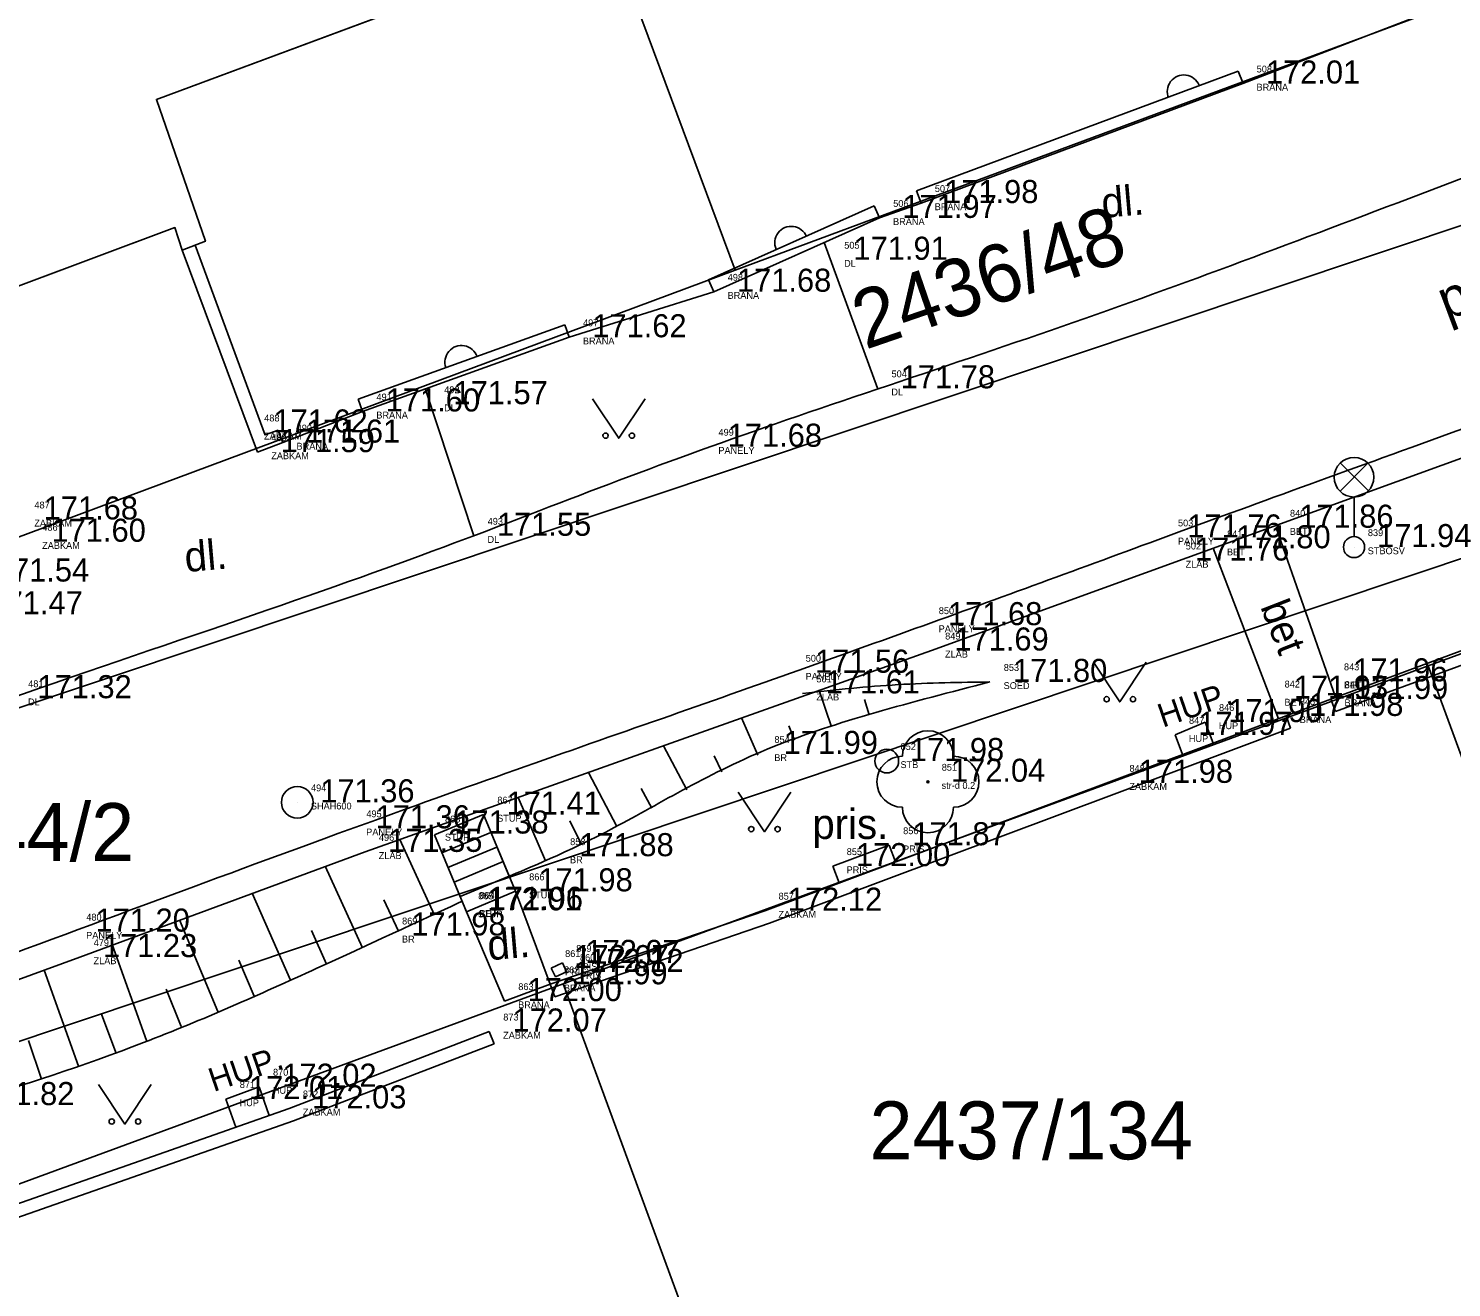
# Model space of a CAD drawing. Extents: x -566117 to -565580, y -1202428 to -1201938.
# Drawn here: x -565856.36 to -565829.36, y -1202036.71 to -1202012.82 of the extents above; entities that cross this region are included whole.
import ezdxf

# ---------------------------------------------------------------- set-up
doc = ezdxf.new("R2010")
doc.units = 0
for name, color, linetype in [('Bod', 7, 'Continuous'), ('BUOVY_NEMĚŘ', 7, 'Continuous'), ('CIZÍ_NADZEM', 7, 'Continuous'), ('Implicitní', 7, 'Continuous'), ('Kanalizace', 7, 'Continuous'), ('Katastr', 7, 'Continuous'), ('Kod', 7, 'Continuous'), ('Oplocení', 7, 'Continuous'), ('POMOC_POPIS', 7, 'Continuous'), ('Výška', 7, 'Continuous'), ('VÝŠKOPIS (Construction)', 7, 'Continuous'), ('ZELEŇ', 7, 'Continuous'), ('ZN_KULTUR', 7, 'Continuous'), ('Zpevněné plohy', 7, 'Continuous'), ('Číslo', 7, 'Continuous')]:
    doc.layers.add(name, color=color, linetype=linetype)

# ---------------------------------------------------------------- blocks, each defined once
blk = doc.blocks.new('A$C69D74C1E')
at = {"layer": 'Katastr'}
for p, q in [((239.78, 57.64), (221.98, 51.03)), ((216.35, 56.26), (211, 54.27)), ((175.76, 31.81), (246.67, 55.53)), ((211, 54.27), (211.93, 51.58)), ((211.35, 51.84), (205.55, 49.67)), ((211.49, 51.41), (211.35, 51.84)), ((211.93, 51.58), (211.49, 51.41)), ((221.98, 51.03), (204.17, 44.4)), ((251.13, 50.7), (149.9, 16.82)), ((251.55, 49.56), (235.13, 43.52)), ((235.13, 43.52), (218.72, 37.49)), ((245.48, 15.39), (235.13, 43.52)), ((218.72, 37.49), (205.59, 32.66)), ((218.72, 37.49), (222.68, 26.7))]:
    blk.add_line(p, q, dxfattribs=at)
blk.add_lwpolyline([(204.53, 97.88), (205.73, 94.66), (221.98, 51.03)], dxfattribs=at)
blk.add_text('2436/48', height=1.1, rotation=19, dxfattribs=at).set_placement((224.451, 49.517))
for s, p in [('2444/2', (206.08, 39.817)), ('2437/134', (224.53, 34.157))]:
    blk.add_text(s, height=1.1, dxfattribs=at).set_placement(p)
blk = doc.blocks.new('6.560')
at = {"layer": 'CIZÍ_NADZEM'}
for p, q in [((-0.528, 2.124), (0.528, 3.18)), ((0.544, 2.13), (-0.512, 3.188)), ((0, 1.9), (0, 0.4))]:
    blk.add_line(p, q, dxfattribs=at)
for centre, radius in [((0, 2.65), 0.75), ((0, 0), 0.4)]:
    blk.add_circle(centre, radius, dxfattribs=at)
blk = doc.blocks.new('6.010')
at = {"layer": 'CIZÍ_NADZEM'}
blk.add_circle((0, -0.001), 0.45, dxfattribs=at)
blk = doc.blocks.new('POINT_DISPLAY')
at = {"layer": 'Implicitní'}
blk.add_line((0, 0), (0, 0), dxfattribs=at)
blk = doc.blocks.new('3$13')
at = {"layer": 'ZELEŇ'}
blk.add_circle((0, 0), 0.02, dxfattribs=at)
for centre, start, end in [((0.000055, 0.484), 0, 179.9999972), ((-0.483945, 0), 90, 269.9999972), ((0.484055, 0), 270, 89.9999972), ((0.000055, -0.484), 180.0000028, 0)]:
    blk.add_arc(centre, 0.484, start, end, dxfattribs=at)
blk.add_blockref('POINT_DISPLAY', (0, 0), dxfattribs=at)
blk = doc.blocks.new('3.140_2')
at = {"layer": 'ZN_KULTUR'}
blk.add_lwpolyline([(-1, 1.5), (0, 0), (1, 1.5)], dxfattribs=at)
for centre in [(-0.5, 0.1), (0.5, 0.1)]:
    blk.add_circle(centre, 0.1, dxfattribs=at)

msp = doc.modelspace()

# ---------------------------------------------------------------- linework, layer by layer
at = {"layer": 'BUOVY_NEMĚŘ'}
msp.add_lwpolyline([(-565853.55, -1201998.93), (-565848.58, -1202012.18), (-565853.93, -1202014.17), (-565853, -1202016.86), (-565853.44, -1202017.03), (-565853.58, -1202016.6), (-565859.38, -1202018.77), (-565865.13, -1202003.26)], close=True, dxfattribs=at)
at = {"layer": 'Implicitní'}
for p, q in [((-565851.867, -1202020.537), (-565851.62, -1202020.447)), ((-565834.6, -1202026.228), (-565834.03, -1202025.985)), ((-565841.095, -1202028.719), (-565840.024, -1202028.322)), ((-565840.024, -1202028.322), (-565839.906, -1202028.637)), ((-565841.095, -1202028.719), (-565840.976, -1202029.037)), ((-565852.611, -1202033.14), (-565851.98, -1202032.904)), ((-565851.98, -1202032.904), (-565851.789, -1202033.448)), ((-565852.611, -1202033.14), (-565852.424, -1202033.672))]:
    msp.add_line(p, q, dxfattribs=at)
at = {"layer": 'Kanalizace'}
msp.add_circle((-565851.259, -1202027.508), 0.3, dxfattribs=at)
at = {"layer": 'Oplocení'}
for p, q in [((-565833.315, -1202013.868), (-565830.028, -1202012.601)), ((-565839.509, -1202015.902), (-565833.402, -1202013.633)), ((-565839.422, -1202016.136), (-565833.315, -1202013.868)), ((-565833.402, -1202013.633), (-565833.312, -1202013.867)), ((-565839.509, -1202015.902), (-565839.422, -1202016.136)), ((-565843.454, -1202017.591), (-565840.314, -1202016.19)), ((-565840.314, -1202016.19), (-565840.212, -1202016.418)), ((-565840.212, -1202016.418), (-565839.422, -1202016.136)), ((-565843.352, -1202017.819), (-565840.212, -1202016.418)), ((-565853.44, -1202017.03), (-565852.011, -1202020.863)), ((-565853.195, -1202016.935), (-565851.866, -1202020.54)), ((-565843.454, -1202017.591), (-565843.352, -1202017.819)), ((-565846.097, -1202018.683), (-565843.352, -1202017.819)), ((-565850.103, -1202019.856), (-565846.183, -1202018.448)), ((-565846.183, -1202018.448), (-565846.097, -1202018.683)), ((-565850.018, -1202020.091), (-565846.097, -1202018.683)), ((-565814.142, -1202019.398), (-565831.558, -1202025.783)), ((-565850.103, -1202019.856), (-565850.018, -1202020.091)), ((-565851.531, -1202020.681), (-565850.018, -1202020.091)), ((-565851.62, -1202020.447), (-565851.534, -1202020.682)), ((-565852.011, -1202020.863), (-565851.531, -1202020.681)), ((-565831.645, -1202025.548), (-565826.993, -1202023.82)), ((-565832.496, -1202025.868), (-565831.645, -1202025.548)), ((-565831.645, -1202025.548), (-565831.558, -1202025.783)), ((-565832.496, -1202025.868), (-565842.387, -1202029.564)), ((-565832.409, -1202026.103), (-565832.496, -1202025.868)), ((-565832.409, -1202026.103), (-565842.3, -1202029.798)), ((-565842.387, -1202029.564), (-565846.458, -1202030.961)), ((-565842.3, -1202029.798), (-565846.371, -1202031.196)), ((-565847.327, -1202031.28), (-565846.458, -1202030.961)), ((-565846.458, -1202030.961), (-565846.371, -1202031.196)), ((-565851.414, -1202033.316), (-565847.614, -1202031.858)), ((-565847.524, -1202032.092), (-565847.614, -1202031.858)), ((-565851.327, -1202033.551), (-565847.524, -1202032.092)), ((-565851.327, -1202033.551), (-565858.785, -1202036.168)), ((-565858.677, -1202035.868), (-565851.414, -1202033.316))]:
    msp.add_line(p, q, dxfattribs=at)
for centre, start, end in [((-565834.436, -1202014.018), 22.2717, 203.3933), ((-565841.884, -1202016.891), 22.2717, 203.3933), ((-565848.143, -1202019.152), 19.0457, 200.1673)]:
    msp.add_arc(centre, 0.313, start, end, dxfattribs=at)
at = {"layer": 'VÝŠKOPIS (Construction)'}
for p, q in [((-565841.12, -1202026.076), (-565841.354, -1202025.384)), ((-565840.406, -1202025.848), (-565840.493, -1202025.558)), ((-565842.52, -1202026.613), (-565842.826, -1202025.907)), ((-565841.826, -1202026.329), (-565841.93, -1202026.055)), ((-565843.869, -1202027.269), (-565844.306, -1202026.433)), ((-565843.2, -1202026.93), (-565843.348, -1202026.627)), ((-565845.196, -1202027.969), (-565845.731, -1202026.94)), ((-565844.532, -1202027.62), (-565844.73, -1202027.248)), ((-565846.547, -1202028.62), (-565847.069, -1202027.416)), ((-565845.865, -1202028.306), (-565846.084, -1202027.857)), ((-565848.653, -1202029.652), (-565849.31, -1202028.213)), ((-565850.02, -1202030.268), (-565850.727, -1202028.72)), ((-565851.388, -1202030.884), (-565852.115, -1202029.232)), ((-565849.338, -1202029.955), (-565849.613, -1202029.358)), ((-565852.765, -1202031.477), (-565853.493, -1202029.74)), ((-565850.702, -1202030.578), (-565850.99, -1202029.937)), ((-565854.118, -1202032.027), (-565854.77, -1202030.208)), ((-565852.075, -1202031.184), (-565852.366, -1202030.505)), ((-565855.406, -1202032.512), (-565856.058, -1202030.693)), ((-565853.459, -1202031.763), (-565853.745, -1202031.054)), ((-565854.702, -1202032.252), (-565854.975, -1202031.53)), ((-565856.114, -1202032.758), (-565856.358, -1202032.03))]:
    msp.add_line(p, q, dxfattribs=at)
at = {"layer": 'Zpevněné plohy'}
for p, q in [((-565840.245, -1202019.651), (-565841.261, -1202016.886)), ((-565847.908, -1202022.45), (-565848.824, -1202019.674)), ((-565839.226, -1202024.627), (-565827.907, -1202020.518)), ((-565831.555, -1202025.515), (-565832.684, -1202022.297)), ((-565833.876, -1202022.687), (-565832.639, -1202025.922)), ((-565849.971, -1202028.448), (-565839.226, -1202024.627)), ((-565834.03, -1202025.985), (-565833.881, -1202026.386)), ((-565834.6, -1202026.228), (-565834.46, -1202026.602)), ((-565848.655, -1202028.127), (-565847.725, -1202027.74)), ((-565847.119, -1202029.196), (-565847.725, -1202027.74)), ((-565848.049, -1202029.583), (-565848.655, -1202028.127)), ((-565847.584, -1202028.079), (-565848.514, -1202028.466)), ((-565855.383, -1202030.445), (-565849.971, -1202028.448)), ((-565847.468, -1202028.356), (-565848.398, -1202028.743)), ((-565847.238, -1202028.91), (-565847.445, -1202028.41)), ((-565847.353, -1202028.633), (-565848.283, -1202029.02)), ((-565847.238, -1202028.91), (-565848.168, -1202029.297)), ((-565847.119, -1202029.196), (-565848.049, -1202029.583)), ((-565847.119, -1202029.196), (-565846.458, -1202030.961)), ((-565848.049, -1202029.583), (-565847.327, -1202031.28)), ((-565865.482, -1202034.146), (-565855.383, -1202030.445)), ((-565846.437, -1202030.654), (-565846.227, -1202030.555)), ((-565846.227, -1202030.555), (-565846.148, -1202030.723)), ((-565846.437, -1202030.654), (-565846.358, -1202030.822)), ((-565846.358, -1202030.822), (-565846.148, -1202030.723))]:
    msp.add_line(p, q, dxfattribs=at)
for points in [[(-566046.233, -1202095.491), (-566045.931, -1202095.393), (-566043.978, -1202094.752), (-566040.389, -1202093.195), (-566035.531, -1202091.756), (-566028.975, -1202089.449), (-566022.404, -1202086.74), (-566013.877, -1202083.764), (-566006.988, -1202080.967), (-565999.231, -1202078.336), (-565993.39, -1202076.098), (-565982.391, -1202071.759), (-565967.94, -1202066.641), (-565949.498, -1202059.811), (-565935.388, -1202054.572), (-565926.049, -1202051.077), (-565917.958, -1202048.181), (-565909.827, -1202045.163), (-565898.95, -1202041.321), (-565888.732, -1202037.388), (-565879.759, -1202034.036), (-565869.081, -1202030.224), (-565859.242, -1202026.317), (-565849.297, -1202023.069), (-565843.932, -1202020.848), (-565836.631, -1202018.501), (-565830.04, -1202016.01), (-565822.89, -1202013.251), (-565816.476, -1202011.009), (-565808.989, -1202007.913), (-565802.143, -1202004.887), (-565798.059, -1202002.759), (-565793.947, -1202000.116), (-565789.34, -1201997.072), (-565785.134, -1201994.185), (-565781.539, -1201991.969), (-565778.045, -1201989.73), (-565773.319, -1201986.775), (-565768.281, -1201983.714), (-565761.544, -1201979.725), (-565754.374, -1201977.005), (-565748.201, -1201974.518), (-565743.713, -1201972.786), (-565741.115, -1201971.759), (-565739.444, -1201971.098)], [(-565976.764, -1202074.599), (-565975.068, -1202073.996), (-565970.908, -1202072.515), (-565960.65, -1202068.538), (-565946.466, -1202063.528), (-565932.832, -1202058.326), (-565923.028, -1202054.759), (-565915.71, -1202052.273), (-565903.782, -1202047.572), (-565889.735, -1202042.655), (-565875.782, -1202037.425), (-565865.226, -1202033.562), (-565857.124, -1202030.559), (-565849.222, -1202027.615), (-565843.807, -1202025.74), (-565838.67, -1202023.909), (-565834.175, -1202022.242), (-565830.509, -1202020.913), (-565828.358, -1202020.134)], [(-565847.238, -1202028.91), (-565846.938, -1202028.787), (-565845.303, -1202028.111), (-565842.484, -1202026.349), (-565839.596, -1202025.605), (-565838.115, -1202025.224)], [(-565838.115, -1202025.224), (-565838.672, -1202025.231), (-565839.86, -1202025.247), (-565841.042, -1202025.374), (-565841.67, -1202025.441)], [(-565860.273, -1202033.863), (-565859.413, -1202033.687), (-565857.722, -1202033.297), (-565854.096, -1202032.103), (-565850.945, -1202030.693), (-565848.598, -1202029.603), (-565848.131, -1202029.386)]]:
    msp.add_open_spline(points, degree=3, dxfattribs=at)

# ---------------------------------------------------------------- block references
at = {"layer": 'Bod'}
for p in [(-565833.315, -1202013.868), (-565839.422, -1202016.136), (-565840.212, -1202016.418), (-565841.142, -1202017.212), (-565843.352, -1202017.819), (-565846.097, -1202018.683), (-565840.245, -1202019.651), (-565848.732, -1202019.953), (-565850.018, -1202020.091), (-565852.147, -1202020.489), (-565852.011, -1202020.863), (-565851.531, -1202020.681), (-565843.528, -1202020.76), (-565847.908, -1202022.45), (-565834.808, -1202022.482), (-565832.684, -1202022.297), (-565833.876, -1202022.687), (-565831.206, -1202022.665), (-565834.661, -1202022.92), (-565839.348, -1202024.146), (-565839.226, -1202024.627), (-565841.873, -1202025.048), (-565841.67, -1202025.441), (-565838.115, -1202025.224), (-565831.659, -1202025.213), (-565832.786, -1202025.539), (-565831.645, -1202025.548), (-565834.03, -1202025.985), (-565832.496, -1202025.868), (-565834.6, -1202026.228), (-565842.466, -1202026.59), (-565840.072, -1202026.724), (-565839.291, -1202027.118), (-565835.73, -1202027.138), (-565851.259, -1202027.508), (-565847.725, -1202027.74), (-565850.209, -1202028.001), (-565848.716, -1202028.1), (-565849.971, -1202028.448), (-565840.024, -1202028.322), (-565846.343, -1202028.53), (-565841.095, -1202028.719), (-565847.119, -1202029.196), (-565848.088, -1202029.558), (-565848.064, -1202029.548), (-565842.387, -1202029.564), (-565855.523, -1202029.961), (-565849.531, -1202030.035), (-565855.383, -1202030.445), (-565846.227, -1202030.555), (-565846.437, -1202030.654), (-565846.155, -1202030.726), (-565846.458, -1202030.961), (-565847.327, -1202031.28), (-565847.611, -1202031.857), (-565851.98, -1202032.904), (-565852.611, -1202033.14), (-565851.414, -1202033.316)]:
    msp.add_blockref('POINT_DISPLAY', p, dxfattribs=at)
at = {"layer": 'CIZÍ_NADZEM', "xscale": 0.5, "yscale": 0.5}
for name, p in [('6.560', (-565831.206, -1202022.665)), ('6.010', (-565840.072, -1202026.724))]:
    msp.add_blockref(name, p, dxfattribs=at)
at = {"layer": 'Implicitní'}
msp.add_blockref('A$C69D74C1E', (-566064.93, -1202068.44), dxfattribs=at)
at = {"layer": 'ZELEŇ'}
msp.add_blockref('3$13', (-565839.291, -1202027.118), dxfattribs=at)
at = {"layer": 'ZN_KULTUR', "xscale": 0.5, "yscale": 0.5}
for p in [(-565845.158, -1202020.6), (-565835.65, -1202025.601), (-565842.393, -1202028.066), (-565854.528, -1202033.614)]:
    msp.add_blockref('3.140_2', p, dxfattribs=at)

# ---------------------------------------------------------------- texts
at = {"layer": 'Kod'}
for s, p in [('BRANA', (-565833.056, -1202014.002)), ('BRANA', (-565839.162, -1202016.271)), ('BRANA', (-565839.953, -1202016.553)), ('DL', (-565840.882, -1202017.346)), ('BRANA', (-565843.093, -1202017.954)), ('BRANA', (-565845.838, -1202018.818)), ('DL', (-565839.985, -1202019.786)), ('DL', (-565848.472, -1202020.088)), ('BRANA', (-565849.758, -1202020.225)), ('ZABKAM', (-565851.888, -1202020.623)), ('ZABKAM', (-565851.752, -1202020.997)), ('BRANA', (-565851.272, -1202020.815)), ('PANELY', (-565843.268, -1202020.895)), ('ZABKAM', (-565856.248, -1202022.275)), ('DL', (-565847.648, -1202022.584)), ('PANELY', (-565834.548, -1202022.616)), ('BET', (-565832.424, -1202022.432)), ('ZABKAM', (-565856.099, -1202022.698)), ('BET', (-565833.617, -1202022.822)), ('STBOSV', (-565830.946, -1202022.8)), ('ZLAB', (-565834.402, -1202023.054)), ('PANELY', (-565839.088, -1202024.28)), ('ZLAB', (-565838.967, -1202024.761)), ('PANELY', (-565841.613, -1202025.183)), ('ZLAB', (-565841.41, -1202025.575)), ('SOED', (-565837.855, -1202025.358)), ('BET', (-565831.4, -1202025.347)), ('DL', (-565856.366, -1202025.667)), ('BET', (-565832.526, -1202025.673)), ('BRANA', (-565831.386, -1202025.683)), ('HUP', (-565833.771, -1202026.119)), ('BRANA', (-565832.236, -1202026.003)), ('HUP', (-565834.34, -1202026.362)), ('BR', (-565842.207, -1202026.724)), ('STB', (-565839.812, -1202026.858)), ('str-d 0.2', (-565839.032, -1202027.252)), ('ZABKAM', (-565835.47, -1202027.272)), ('SHAH600', (-565851, -1202027.643)), ('STUP', (-565847.465, -1202027.875)), ('PANELY', (-565849.95, -1202028.136)), ('STUP', (-565848.457, -1202028.234)), ('PRIS', (-565839.764, -1202028.456)), ('ZLAB', (-565849.712, -1202028.583)), ('BR', (-565846.083, -1202028.664)), ('PRIS', (-565840.835, -1202028.853)), ('STUP', (-565846.86, -1202029.331)), ('STUP', (-565847.828, -1202029.692)), ('BET', (-565847.804, -1202029.682)), ('ZABKAM', (-565842.128, -1202029.698)), ('PANELY', (-565855.264, -1202030.096)), ('BR', (-565849.272, -1202030.169)), ('ZLAB', (-565855.124, -1202030.58)), ('PRIS', (-565845.968, -1202030.69)), ('PRIS', (-565846.178, -1202030.788)), ('PRIS', (-565845.896, -1202030.861)), ('BRANA', (-565846.198, -1202031.096)), ('BRANA', (-565847.067, -1202031.415)), ('ZABKAM', (-565847.352, -1202031.992)), ('HUP', (-565851.721, -1202033.038)), ('HUP', (-565852.352, -1202033.274)), ('ZABKAM', (-565851.154, -1202033.451))]:
    msp.add_text(s, height=0.13, dxfattribs=at).set_placement(p)
at = {"layer": 'POMOC_POPIS'}
for s, height, rotation, p in [('dl.', 0.57, 4.9059, (-565835.975, -1202016.418)), ('panely', 0.75, 20.4762, (-565829.45, -1202018.367)), ('dl.', 0.57, 4.9059, (-565853.373, -1202023.139)), ('bet', 0.55, 291.2783, (-565832.989, -1202023.794)), ('HUP.', 0.45, 18.8387, (-565834.835, -1202026.093)), ('dl.', 0.57, 4.9059, (-565847.627, -1202030.506)), ('HUP.', 0.45, 18.8387, (-565852.846, -1202033.006))]:
    msp.add_text(s, height=height, rotation=rotation, dxfattribs=at).set_placement(p)
msp.add_text('pris.', height=0.57, dxfattribs=at).set_placement((-565841.484, -1202028.203))
at = {"layer": 'Výška'}
for s, p in [('172.01', (-565832.878, -1202013.868)), ('171.98', (-565838.984, -1202016.136)), ('171.97', (-565839.775, -1202016.418)), ('171.91', (-565840.704, -1202017.212)), ('171.68', (-565842.915, -1202017.819)), ('171.62', (-565845.66, -1202018.683)), ('171.78', (-565839.807, -1202019.651)), ('171.57', (-565848.294, -1202019.953)), ('171.60', (-565849.58, -1202020.091)), ('171.62', (-565851.71, -1202020.489)), ('171.61', (-565851.094, -1202020.681)), ('171.68', (-565843.09, -1202020.76)), ('171.59', (-565851.574, -1202020.863)), ('171.68', (-565856.07, -1202022.141)), ('171.86', (-565832.246, -1202022.297)), ('171.60', (-565855.921, -1202022.563)), ('171.55', (-565847.47, -1202022.45)), ('171.76', (-565834.37, -1202022.482)), ('171.94', (-565830.768, -1202022.665)), ('171.76', (-565834.224, -1202022.92)), ('171.80', (-565833.439, -1202022.687)), ('171.54', (-565856.996, -1202023.318)), ('171.47', (-565857.117, -1202023.94)), ('171.68', (-565838.91, -1202024.146)), ('171.69', (-565838.789, -1202024.627)), ('171.56', (-565841.435, -1202025.048)), ('171.80', (-565837.677, -1202025.224)), ('171.96', (-565831.222, -1202025.213)), ('171.32', (-565856.188, -1202025.532)), ('171.61', (-565841.232, -1202025.441)), ('171.93', (-565832.348, -1202025.539)), ('171.99', (-565831.208, -1202025.548)), ('171.98', (-565832.058, -1202025.868)), ('171.90', (-565833.593, -1202025.985)), ('171.97', (-565834.162, -1202026.228)), ('171.99', (-565842.029, -1202026.59)), ('171.98', (-565839.634, -1202026.724)), ('172.04', (-565838.854, -1202027.118)), ('171.98', (-565835.292, -1202027.138)), ('171.36', (-565850.822, -1202027.508)), ('171.41', (-565847.287, -1202027.74)), ('171.36', (-565849.772, -1202028.001)), ('171.38', (-565848.279, -1202028.1)), ('171.87', (-565839.586, -1202028.322)), ('171.35', (-565849.534, -1202028.448)), ('171.88', (-565845.905, -1202028.53)), ('172.00', (-565840.657, -1202028.719)), ('171.98', (-565846.682, -1202029.196)), ('172.01', (-565847.65, -1202029.558)), ('171.96', (-565847.626, -1202029.548)), ('172.12', (-565841.95, -1202029.564)), ('171.20', (-565855.086, -1202029.961)), ('171.98', (-565849.094, -1202030.035)), ('171.23', (-565854.946, -1202030.445)), ('172.07', (-565846, -1202030.654)), ('172.07', (-565845.79, -1202030.555)), ('172.12', (-565845.718, -1202030.726)), ('171.99', (-565846.02, -1202030.961)), ('172.00', (-565846.889, -1202031.28)), ('172.07', (-565847.174, -1202031.857)), ('172.02', (-565851.543, -1202032.904)), ('172.01', (-565852.174, -1202033.14)), ('171.82', (-565857.276, -1202033.253)), ('172.03', (-565850.976, -1202033.316))]:
    msp.add_text(s, height=0.4375, dxfattribs=at).set_placement(p)
at = {"layer": 'Číslo'}
for s, p in [('508', (-565833.053, -1202013.658)), ('507', (-565839.16, -1202015.927)), ('506', (-565839.95, -1202016.209)), ('505', (-565840.879, -1202017.002)), ('498', (-565843.09, -1202017.61)), ('497', (-565845.835, -1202018.474)), ('504', (-565839.982, -1202019.442)), ('491', (-565849.755, -1202019.881)), ('492', (-565848.469, -1202019.744)), ('488', (-565851.885, -1202020.28)), ('490', (-565851.269, -1202020.471)), ('489', (-565851.749, -1202020.653)), ('499', (-565843.265, -1202020.551)), ('487', (-565856.245, -1202021.931)), ('840', (-565832.421, -1202022.088)), ('486', (-565856.096, -1202022.354)), ('493', (-565847.645, -1202022.24)), ('503', (-565834.546, -1202022.272)), ('841', (-565833.614, -1202022.478)), ('839', (-565830.943, -1202022.456)), ('502', (-565834.399, -1202022.71)), ('850', (-565839.085, -1202023.936)), ('849', (-565838.964, -1202024.418)), ('500', (-565841.61, -1202024.839)), ('853', (-565837.852, -1202025.014)), ('843', (-565831.397, -1202025.003)), ('481', (-565856.363, -1202025.323)), ('501', (-565841.407, -1202025.231)), ('842', (-565832.523, -1202025.329)), ('844', (-565831.383, -1202025.339)), ('846', (-565833.768, -1202025.775)), ('845', (-565832.234, -1202025.659)), ('847', (-565834.337, -1202026.018)), ('854', (-565842.204, -1202026.38)), ('852', (-565839.81, -1202026.514)), ('851', (-565839.029, -1202026.908)), ('848', (-565835.467, -1202026.928)), ('494', (-565850.997, -1202027.299)), ('867', (-565847.462, -1202027.531)), ('495', (-565849.947, -1202027.792)), ('868', (-565848.454, -1202027.89)), ('496', (-565849.709, -1202028.239)), ('856', (-565839.761, -1202028.112)), ('858', (-565846.08, -1202028.32)), ('855', (-565840.832, -1202028.509)), ('866', (-565846.857, -1202028.987)), ('865', (-565847.825, -1202029.348)), ('864', (-565847.801, -1202029.338)), ('857', (-565842.125, -1202029.354)), ('480', (-565855.261, -1202029.752)), ('869', (-565849.269, -1202029.825)), ('479', (-565855.121, -1202030.236)), ('861', (-565846.175, -1202030.444)), ('859', (-565845.965, -1202030.346)), ('860', (-565845.893, -1202030.517)), ('862', (-565846.195, -1202030.752)), ('863', (-565847.064, -1202031.071)), ('873', (-565847.349, -1202031.648)), ('870', (-565851.718, -1202032.694)), ('871', (-565852.349, -1202032.93)), ('872', (-565851.151, -1202033.107))]:
    msp.add_text(s, height=0.13, dxfattribs=at).set_placement(p)

doc.saveas('drawing.dxf')
